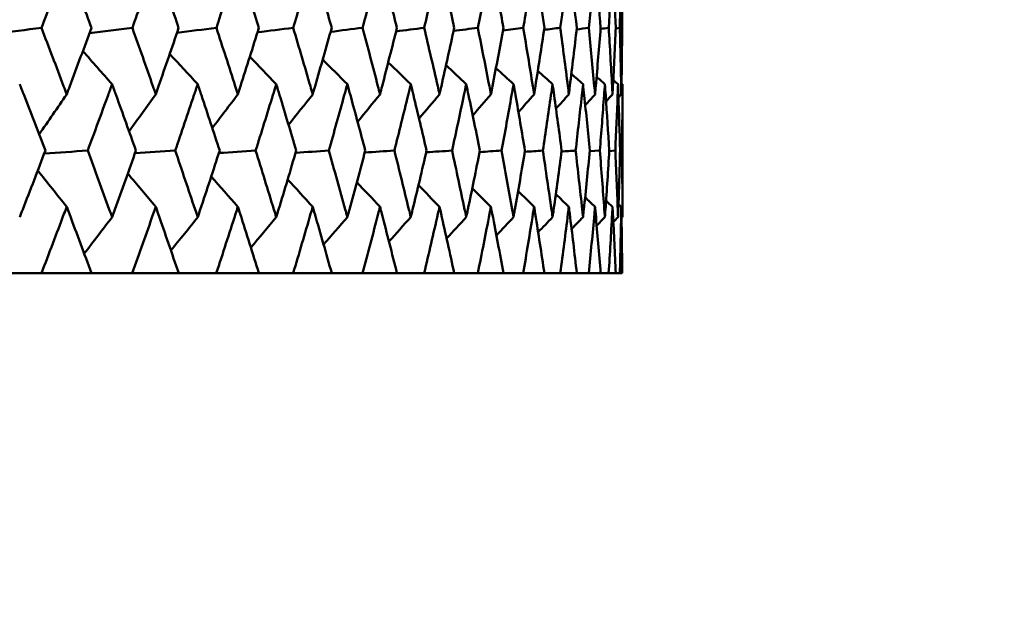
# Model space of a CAD drawing. Header units: millimetres. Extents: x 113 to 2969, y 62 to 2427.
# Tile 289 of 318: x 2063.47 to 2072.33, y 141.4 to 146.61. Entities that reach past the tile are written whole.
import ezdxf

# ---------------------------------------------------------------- set-up
doc = ezdxf.new("R2010")
doc.units = ezdxf.units.MM
doc.header["$LTSCALE"] = 12
doc.layers.add('Widoczne (ISO)', color=7, linetype='Continuous', lineweight=50)

msp = doc.modelspace()

# ---------------------------------------------------------------- linework, layer by layer
at = {"layer": 'Widoczne (ISO)'}
for p, q in [((2068.8344, 146.5323), (2068.8709, 146.5374)), ((2068.8943, 146.0305), (2068.8943, 144.8339)), ((2068.6004, 145.4261), (2068.691, 145.4323)), ((2068.7762, 145.4285), (2068.8306, 145.4323)), ((2068.8733, 145.431), (2068.8914, 145.4323)), ((2063.669, 144.3297), (2063.2754, 144.3297)), ((2063.669, 144.3297), (2064.1197, 144.3297)), ((2064.4862, 144.3297), (2064.1197, 144.3297)), ((2064.4862, 144.3297), (2064.904, 144.3297)), ((2065.242, 144.3297), (2064.904, 144.3297)), ((2065.242, 144.3297), (2065.6251, 144.3297)), ((2065.9332, 144.3297), (2065.6251, 144.3297)), ((2065.9332, 144.3297), (2066.2801, 144.3297)), ((2066.5571, 144.3297), (2066.2801, 144.3297)), ((2066.5571, 144.3297), (2066.8666, 144.3297)), ((2067.1114, 144.3297), (2066.8666, 144.3297)), ((2067.1114, 144.3297), (2067.3821, 144.3297)), ((2067.5937, 144.3297), (2067.3821, 144.3297)), ((2067.5937, 144.3297), (2067.8246, 144.3297)), ((2068.0023, 144.3297), (2067.8246, 144.3297)), ((2068.0023, 144.3297), (2068.1925, 144.3297)), ((2068.3355, 144.3297), (2068.1925, 144.3297)), ((2068.3355, 144.3297), (2068.4842, 144.3297)), ((2068.5919, 144.3297), (2068.4842, 144.3297)), ((2068.5919, 144.3297), (2068.6985, 144.3297)), ((2068.7706, 144.3297), (2068.6985, 144.3297)), ((2068.7706, 144.3297), (2068.8347, 144.3297)), ((2068.8708, 144.3297), (2068.8347, 144.3297)), ((2068.8708, 144.3297), (2068.8922, 144.3297))]:
    msp.add_line(p, q, dxfattribs=at)
msp.add_circle((2048.8943, 112.3297), 50, dxfattribs=at)
for points, knots in [([(2063.8965, 147.135), (2063.8796, 147.0899), (2063.8626, 147.0448), (2063.7873, 146.8456), (2063.7287, 146.6915), (2063.6696, 146.5374)], [0.04598621, 0.04598621, 0.04598621, 0.04598621, 0.06155279, 0.06155279, 0.11473062, 0.11473062, 0.11473062, 0.11473062]), ([(2064.1191, 146.5374), (2064.0623, 146.6915), (2064.005, 146.8456), (2063.9304, 147.0447), (2063.9135, 147.0899), (2063.8965, 147.135)], [0.00838421, 0.00838421, 0.00838421, 0.00838421, 0.06155515, 0.06155515, 0.07712864, 0.07712864, 0.07712864, 0.07712864]), ([(2064.6974, 147.135), (2064.6817, 147.0899), (2064.6659, 147.0448), (2064.5961, 146.8456), (2064.5417, 146.6915), (2064.4868, 146.5374)], [0.04598621, 0.04598621, 0.04598621, 0.04598621, 0.06155279, 0.06155279, 0.11473062, 0.11473062, 0.11473062, 0.11473062]), ([(2064.9034, 146.5374), (2064.8509, 146.6915), (2064.7979, 146.8456), (2064.7288, 147.0447), (2064.7131, 147.0899), (2064.6974, 147.135)], [0.00838421, 0.00838421, 0.00838421, 0.00838421, 0.06155515, 0.06155515, 0.07712864, 0.07712864, 0.07712864, 0.07712864]), ([(2065.4359, 147.135), (2065.4215, 147.0899), (2065.407, 147.0448), (2065.343, 146.8456), (2065.293, 146.6915), (2065.2425, 146.5374)], [0.04598621, 0.04598621, 0.04598621, 0.04598621, 0.06155279, 0.06155279, 0.11473062, 0.11473062, 0.11473062, 0.11473062]), ([(2065.6246, 146.5374), (2065.5765, 146.6915), (2065.528, 146.8456), (2065.4647, 147.0447), (2065.4503, 147.0899), (2065.4359, 147.135)], [0.00838421, 0.00838421, 0.00838421, 0.00838421, 0.06155515, 0.06155515, 0.07712864, 0.07712864, 0.07712864, 0.07712864]), ([(2066.1091, 147.135), (2066.0961, 147.0899), (2066.083, 147.0448), (2066.0249, 146.8456), (2065.9795, 146.6915), (2065.9337, 146.5374)], [0.04598621, 0.04598621, 0.04598621, 0.04598621, 0.06155279, 0.06155279, 0.11473062, 0.11473062, 0.11473062, 0.11473062]), ([(2066.2797, 146.5374), (2066.2363, 146.6915), (2066.1925, 146.8456), (2066.1352, 147.0447), (2066.1222, 147.0899), (2066.1091, 147.135)], [0.00838421, 0.00838421, 0.00838421, 0.00838421, 0.06155515, 0.06155515, 0.07712864, 0.07712864, 0.07712864, 0.07712864]), ([(2066.7144, 147.135), (2066.7028, 147.0899), (2066.6911, 147.0448), (2066.6393, 146.8456), (2066.5987, 146.6915), (2066.5576, 146.5374)], [0.04598621, 0.04598621, 0.04598621, 0.04598621, 0.06155279, 0.06155279, 0.11473062, 0.11473062, 0.11473062, 0.11473062]), ([(2066.8662, 146.5374), (2066.8277, 146.6915), (2066.7887, 146.8456), (2066.7377, 147.0447), (2066.7261, 147.0899), (2066.7144, 147.135)], [0.00838421, 0.00838421, 0.00838421, 0.00838421, 0.06155515, 0.06155515, 0.07712864, 0.07712864, 0.07712864, 0.07712864]), ([(2067.2494, 147.135), (2067.2392, 147.0899), (2067.229, 147.0448), (2067.1836, 146.8456), (2067.1479, 146.6915), (2067.1118, 146.5374)], [0.04598621, 0.04598621, 0.04598621, 0.04598621, 0.06155279, 0.06155279, 0.11473062, 0.11473062, 0.11473062, 0.11473062]), ([(2067.3817, 146.5374), (2067.3483, 146.6915), (2067.3143, 146.8456), (2067.2697, 147.0447), (2067.2596, 147.0899), (2067.2494, 147.135)], [0.00838421, 0.00838421, 0.00838421, 0.00838421, 0.06155515, 0.06155515, 0.07712864, 0.07712864, 0.07712864, 0.07712864]), ([(2067.7119, 147.135), (2067.7032, 147.0899), (2067.6945, 147.0448), (2067.6557, 146.8456), (2067.6252, 146.6915), (2067.5941, 146.5374)], [0.04598621, 0.04598621, 0.04598621, 0.04598621, 0.06155279, 0.06155279, 0.11473062, 0.11473062, 0.11473062, 0.11473062]), ([(2067.8243, 146.5374), (2067.7961, 146.6915), (2067.7672, 146.8456), (2067.7293, 147.0447), (2067.7206, 147.0899), (2067.7119, 147.135)], [0.00838421, 0.00838421, 0.00838421, 0.00838421, 0.06155515, 0.06155515, 0.07712864, 0.07712864, 0.07712864, 0.07712864]), ([(2068.1002, 147.135), (2068.093, 147.0899), (2068.0858, 147.0448), (2068.0538, 146.8456), (2068.0285, 146.6915), (2068.0026, 146.5374)], [0.04598621, 0.04598621, 0.04598621, 0.04598621, 0.06155279, 0.06155279, 0.11473062, 0.11473062, 0.11473062, 0.11473062]), ([(2068.1922, 146.5374), (2068.1692, 146.6915), (2068.1456, 146.8456), (2068.1145, 147.0447), (2068.1073, 147.0899), (2068.1002, 147.135)], [0.00838421, 0.00838421, 0.00838421, 0.00838421, 0.06155515, 0.06155515, 0.07712864, 0.07712864, 0.07712864, 0.07712864]), ([(2068.4126, 147.135), (2068.407, 147.0899), (2068.4014, 147.0448), (2068.3763, 146.8456), (2068.3563, 146.6915), (2068.3357, 146.5374)], [0.04598621, 0.04598621, 0.04598621, 0.04598621, 0.06155279, 0.06155279, 0.11473062, 0.11473062, 0.11473062, 0.11473062]), ([(2068.484, 146.5374), (2068.4663, 146.6915), (2068.4481, 146.8456), (2068.4238, 147.0447), (2068.4182, 147.0899), (2068.4126, 147.135)], [0.00838421, 0.00838421, 0.00838421, 0.00838421, 0.06155515, 0.06155515, 0.07712864, 0.07712864, 0.07712864, 0.07712864]), ([(2068.6481, 147.135), (2068.6441, 147.0899), (2068.64, 147.0448), (2068.6218, 146.8456), (2068.6072, 146.6915), (2068.5921, 146.5374)], [0.04598621, 0.04598621, 0.04598621, 0.04598621, 0.06155279, 0.06155279, 0.11473062, 0.11473062, 0.11473062, 0.11473062]), ([(2068.6984, 146.5374), (2068.6862, 146.6915), (2068.6733, 146.8456), (2068.6561, 147.0447), (2068.6521, 147.0899), (2068.6481, 147.135)], [0.00838421, 0.00838421, 0.00838421, 0.00838421, 0.06155515, 0.06155515, 0.07712864, 0.07712864, 0.07712864, 0.07712864]), ([(2068.8055, 147.135), (2068.8031, 147.0899), (2068.8007, 147.0448), (2068.7896, 146.8456), (2068.7804, 146.6915), (2068.7707, 146.5374)], [0.04598621, 0.04598621, 0.04598621, 0.04598621, 0.06155279, 0.06155279, 0.11473062, 0.11473062, 0.11473062, 0.11473062]), ([(2068.8347, 146.5374), (2068.8279, 146.6915), (2068.8206, 146.8456), (2068.8103, 147.0447), (2068.808, 147.0899), (2068.8055, 147.135)], [0.00838421, 0.00838421, 0.00838421, 0.00838421, 0.06155515, 0.06155515, 0.07712864, 0.07712864, 0.07712864, 0.07712864]), ([(2068.8844, 147.135), (2068.8836, 147.0899), (2068.8828, 147.0448), (2068.8788, 146.8456), (2068.8751, 146.6915), (2068.8709, 146.5374)], [0.04598621, 0.04598621, 0.04598621, 0.04598621, 0.06155279, 0.06155279, 0.11473062, 0.11473062, 0.11473062, 0.11473062]), ([(2068.8922, 146.5374), (2068.891, 146.6915), (2068.8891, 146.8456), (2068.886, 147.0447), (2068.8852, 147.0899), (2068.8844, 147.135)], [0.00838421, 0.00838421, 0.00838421, 0.00838421, 0.06155515, 0.06155515, 0.07712864, 0.07712864, 0.07712864, 0.07712864]), ([(2063.6696, 146.5374), (2063.7366, 146.3623), (2063.803, 146.1872), (2063.8781, 145.9876), (2063.8873, 145.9631), (2063.8965, 145.9386)], [0.01044349, 0.01044349, 0.01044349, 0.01044349, 0.07085106, 0.07085106, 0.07930241, 0.07930241, 0.07930241, 0.07930241]), ([(2063.8965, 145.9386), (2063.9057, 145.963), (2063.9149, 145.9875), (2063.9897, 146.1871), (2064.0547, 146.3623), (2064.1191, 146.5374)], [0.06241522, 0.06241522, 0.06241522, 0.06241522, 0.0708546, 0.0708546, 0.13127416, 0.13127416, 0.13127416, 0.13127416]), ([(2064.4868, 146.5374), (2064.549, 146.3623), (2064.6107, 146.1872), (2064.6803, 145.9876), (2064.6889, 145.9631), (2064.6974, 145.9386)], [0.01044349, 0.01044349, 0.01044349, 0.01044349, 0.07085106, 0.07085106, 0.07930241, 0.07930241, 0.07930241, 0.07930241]), ([(2064.6974, 145.9386), (2064.7059, 145.963), (2064.7144, 145.9875), (2064.7837, 146.1871), (2064.8439, 146.3623), (2064.9034, 146.5374)], [0.06241522, 0.06241522, 0.06241522, 0.06241522, 0.0708546, 0.0708546, 0.13127416, 0.13127416, 0.13127416, 0.13127416]), ([(2065.2425, 146.5374), (2065.2997, 146.3623), (2065.3564, 146.1872), (2065.4203, 145.9876), (2065.4281, 145.9631), (2065.4359, 145.9386)], [0.01044349, 0.01044349, 0.01044349, 0.01044349, 0.07085106, 0.07085106, 0.07930241, 0.07930241, 0.07930241, 0.07930241]), ([(2065.4359, 145.9386), (2065.4437, 145.963), (2065.4515, 145.9875), (2065.515, 146.1871), (2065.5701, 146.3623), (2065.6246, 146.5374)], [0.06241522, 0.06241522, 0.06241522, 0.06241522, 0.0708546, 0.0708546, 0.13127416, 0.13127416, 0.13127416, 0.13127416]), ([(2065.9337, 146.5374), (2065.9857, 146.3623), (2066.0371, 146.1872), (2066.095, 145.9876), (2066.1021, 145.9631), (2066.1091, 145.9386)], [0.01044349, 0.01044349, 0.01044349, 0.01044349, 0.07085106, 0.07085106, 0.07930241, 0.07930241, 0.07930241, 0.07930241]), ([(2066.1091, 145.9386), (2066.1162, 145.963), (2066.1233, 145.9875), (2066.1808, 146.1871), (2066.2306, 146.3623), (2066.2797, 146.5374)], [0.06241522, 0.06241522, 0.06241522, 0.06241522, 0.0708546, 0.0708546, 0.13127416, 0.13127416, 0.13127416, 0.13127416]), ([(2066.5576, 146.5374), (2066.6042, 146.3623), (2066.6501, 146.1872), (2066.7018, 145.9876), (2066.7081, 145.9631), (2066.7144, 145.9386)], [0.01044349, 0.01044349, 0.01044349, 0.01044349, 0.07085106, 0.07085106, 0.07930241, 0.07930241, 0.07930241, 0.07930241]), ([(2066.7144, 145.9386), (2066.7207, 145.963), (2066.727, 145.9875), (2066.7783, 146.1871), (2066.8226, 146.3623), (2066.8662, 146.5374)], [0.06241522, 0.06241522, 0.06241522, 0.06241522, 0.0708546, 0.0708546, 0.13127416, 0.13127416, 0.13127416, 0.13127416]), ([(2067.1118, 146.5374), (2067.1528, 146.3623), (2067.1931, 146.1872), (2067.2383, 145.9876), (2067.2439, 145.9631), (2067.2494, 145.9386)], [0.01044349, 0.01044349, 0.01044349, 0.01044349, 0.07085106, 0.07085106, 0.07930241, 0.07930241, 0.07930241, 0.07930241]), ([(2067.2494, 145.9386), (2067.2549, 145.963), (2067.2604, 145.9875), (2067.3052, 146.1871), (2067.3438, 146.3623), (2067.3817, 146.5374)], [0.06241522, 0.06241522, 0.06241522, 0.06241522, 0.0708546, 0.0708546, 0.13127416, 0.13127416, 0.13127416, 0.13127416]), ([(2067.5941, 146.5374), (2067.6293, 146.3623), (2067.6639, 146.1872), (2067.7025, 145.9876), (2067.7072, 145.9631), (2067.7119, 145.9386)], [0.01044349, 0.01044349, 0.01044349, 0.01044349, 0.07085106, 0.07085106, 0.07930241, 0.07930241, 0.07930241, 0.07930241]), ([(2067.7119, 145.9386), (2067.7166, 145.963), (2067.7213, 145.9875), (2067.7595, 146.1871), (2067.7923, 146.3623), (2067.8243, 146.5374)], [0.06241522, 0.06241522, 0.06241522, 0.06241522, 0.0708546, 0.0708546, 0.13127416, 0.13127416, 0.13127416, 0.13127416]), ([(2068.0026, 146.5374), (2068.0319, 146.3623), (2068.0606, 146.1872), (2068.0924, 145.9876), (2068.0963, 145.9631), (2068.1002, 145.9386)], [0.01044349, 0.01044349, 0.01044349, 0.01044349, 0.07085106, 0.07085106, 0.07930241, 0.07930241, 0.07930241, 0.07930241]), ([(2068.1002, 145.9386), (2068.1041, 145.963), (2068.1079, 145.9875), (2068.1393, 146.1871), (2068.1661, 146.3623), (2068.1922, 146.5374)], [0.06241522, 0.06241522, 0.06241522, 0.06241522, 0.0708546, 0.0708546, 0.13127416, 0.13127416, 0.13127416, 0.13127416]), ([(2068.3357, 146.5374), (2068.359, 146.3623), (2068.3816, 146.1872), (2068.4066, 145.9876), (2068.4096, 145.9631), (2068.4126, 145.9386)], [0.01044349, 0.01044349, 0.01044349, 0.01044349, 0.07085106, 0.07085106, 0.07930241, 0.07930241, 0.07930241, 0.07930241]), ([(2068.4126, 145.9386), (2068.4157, 145.963), (2068.4187, 145.9875), (2068.4432, 146.1871), (2068.4639, 146.3623), (2068.484, 146.5374)], [0.06241522, 0.06241522, 0.06241522, 0.06241522, 0.0708546, 0.0708546, 0.13127416, 0.13127416, 0.13127416, 0.13127416]), ([(2068.5921, 146.5374), (2068.6093, 146.3623), (2068.6257, 146.1872), (2068.6437, 145.9876), (2068.6459, 145.9631), (2068.6481, 145.9386)], [0.01044349, 0.01044349, 0.01044349, 0.01044349, 0.07085106, 0.07085106, 0.07930241, 0.07930241, 0.07930241, 0.07930241]), ([(2068.6481, 145.9386), (2068.6502, 145.963), (2068.6524, 145.9875), (2068.6699, 146.1871), (2068.6845, 146.3623), (2068.6984, 146.5374)], [0.06241522, 0.06241522, 0.06241522, 0.06241522, 0.0708546, 0.0708546, 0.13127416, 0.13127416, 0.13127416, 0.13127416]), ([(2068.7707, 146.5374), (2068.7817, 146.3623), (2068.792, 146.1872), (2068.8029, 145.9876), (2068.8042, 145.9631), (2068.8055, 145.9386)], [0.01044349, 0.01044349, 0.01044349, 0.01044349, 0.07085106, 0.07085106, 0.07930241, 0.07930241, 0.07930241, 0.07930241]), ([(2068.8055, 145.9386), (2068.8069, 145.963), (2068.8081, 145.9875), (2068.8186, 146.1871), (2068.827, 146.3623), (2068.8347, 146.5374)], [0.06241522, 0.06241522, 0.06241522, 0.06241522, 0.0708546, 0.0708546, 0.13127416, 0.13127416, 0.13127416, 0.13127416]), ([(2068.8709, 146.5374), (2068.8757, 146.3623), (2068.8798, 146.1872), (2068.8836, 145.9876), (2068.884, 145.9631), (2068.8844, 145.9386)], [0.01044349, 0.01044349, 0.01044349, 0.01044349, 0.07085106, 0.07085106, 0.07930241, 0.07930241, 0.07930241, 0.07930241]), ([(2068.8844, 145.9386), (2068.8849, 145.963), (2068.8853, 145.9875), (2068.8886, 146.1871), (2068.8908, 146.3623), (2068.8922, 146.5374)], [0.06241522, 0.06241522, 0.06241522, 0.06241522, 0.0708546, 0.0708546, 0.13127416, 0.13127416, 0.13127416, 0.13127416]), ([(2063.7047, 145.4323), (2063.6412, 145.5982), (2063.5772, 145.7642), (2063.4997, 145.9636), (2063.4867, 145.9971), (2063.4737, 146.0305)], [0.00418374, 0.00418374, 0.00418374, 0.00418374, 0.06147247, 0.06147247, 0.07302352, 0.07302352, 0.07302352, 0.07302352]), ([(2064.3046, 146.0305), (2064.2924, 145.9971), (2064.2803, 145.9636), (2064.2077, 145.7642), (2064.1467, 145.5982), (2064.0852, 145.4323)], [0.04993807, 0.04993807, 0.04993807, 0.04993807, 0.0614821, 0.0614821, 0.11877783, 0.11877783, 0.11877783, 0.11877783]), ([(2064.5194, 145.4323), (2064.4604, 145.5982), (2064.4009, 145.7642), (2064.3288, 145.9636), (2064.3167, 145.9971), (2064.3046, 146.0305)], [0.00418374, 0.00418374, 0.00418374, 0.00418374, 0.06147247, 0.06147247, 0.07302352, 0.07302352, 0.07302352, 0.07302352]), ([(2065.0746, 146.0305), (2065.0635, 145.9971), (2065.0523, 145.9636), (2064.9853, 145.7642), (2064.929, 145.5982), (2064.8721, 145.4323)], [0.04993807, 0.04993807, 0.04993807, 0.04993807, 0.0614821, 0.0614821, 0.11877783, 0.11877783, 0.11877783, 0.11877783]), ([(2065.2725, 145.4323), (2065.2182, 145.5982), (2065.1635, 145.7642), (2065.097, 145.9636), (2065.0858, 145.9971), (2065.0746, 146.0305)], [0.00418374, 0.00418374, 0.00418374, 0.00418374, 0.06147247, 0.06147247, 0.07302352, 0.07302352, 0.07302352, 0.07302352]), ([(2065.7809, 146.0305), (2065.7707, 145.9971), (2065.7604, 145.9636), (2065.6994, 145.7642), (2065.6479, 145.5982), (2065.5959, 145.4323)], [0.04993807, 0.04993807, 0.04993807, 0.04993807, 0.0614821, 0.0614821, 0.11877783, 0.11877783, 0.11877783, 0.11877783]), ([(2065.9609, 145.4323), (2065.9116, 145.5982), (2065.8618, 145.7642), (2065.8013, 145.9636), (2065.7911, 145.9971), (2065.7809, 146.0305)], [0.00418374, 0.00418374, 0.00418374, 0.00418374, 0.06147247, 0.06147247, 0.07302352, 0.07302352, 0.07302352, 0.07302352]), ([(2066.4204, 146.0305), (2066.4113, 145.9971), (2066.4021, 145.9636), (2066.3471, 145.7642), (2066.3008, 145.5982), (2066.2538, 145.4323)], [0.04993807, 0.04993807, 0.04993807, 0.04993807, 0.0614821, 0.0614821, 0.11877783, 0.11877783, 0.11877783, 0.11877783]), ([(2066.582, 145.4323), (2066.5379, 145.5982), (2066.4932, 145.7642), (2066.4388, 145.9636), (2066.4296, 145.9971), (2066.4204, 146.0305)], [0.00418374, 0.00418374, 0.00418374, 0.00418374, 0.06147247, 0.06147247, 0.07302352, 0.07302352, 0.07302352, 0.07302352]), ([(2066.9909, 146.0305), (2066.9827, 145.9971), (2066.9746, 145.9636), (2066.926, 145.7642), (2066.8849, 145.5982), (2066.8432, 145.4323)], [0.04993807, 0.04993807, 0.04993807, 0.04993807, 0.0614821, 0.0614821, 0.11877783, 0.11877783, 0.11877783, 0.11877783]), ([(2067.1332, 145.4323), (2067.0945, 145.5982), (2067.0551, 145.7642), (2067.007, 145.9636), (2066.999, 145.9971), (2066.9909, 146.0305)], [0.00418374, 0.00418374, 0.00418374, 0.00418374, 0.06147247, 0.06147247, 0.07302352, 0.07302352, 0.07302352, 0.07302352]), ([(2067.4898, 146.0305), (2067.4828, 145.9971), (2067.4758, 145.9636), (2067.4337, 145.7642), (2067.3981, 145.5982), (2067.3618, 145.4323)], [0.04993807, 0.04993807, 0.04993807, 0.04993807, 0.0614821, 0.0614821, 0.11877783, 0.11877783, 0.11877783, 0.11877783]), ([(2067.6125, 145.4323), (2067.5792, 145.5982), (2067.5453, 145.7642), (2067.5038, 145.9636), (2067.4968, 145.9971), (2067.4898, 146.0305)], [0.00418374, 0.00418374, 0.00418374, 0.00418374, 0.06147247, 0.06147247, 0.07302352, 0.07302352, 0.07302352, 0.07302352]), ([(2067.9154, 146.0305), (2067.9096, 145.9971), (2067.9037, 145.9636), (2067.8683, 145.7642), (2067.8382, 145.5982), (2067.8074, 145.4323)], [0.04993807, 0.04993807, 0.04993807, 0.04993807, 0.0614821, 0.0614821, 0.11877783, 0.11877783, 0.11877783, 0.11877783]), ([(2068.0179, 145.4323), (2067.9903, 145.5982), (2067.962, 145.7642), (2067.9272, 145.9636), (2067.9213, 145.9971), (2067.9154, 146.0305)], [0.00418374, 0.00418374, 0.00418374, 0.00418374, 0.06147247, 0.06147247, 0.07302352, 0.07302352, 0.07302352, 0.07302352]), ([(2068.266, 146.0305), (2068.2612, 145.9971), (2068.2565, 145.9636), (2068.2279, 145.7642), (2068.2035, 145.5982), (2068.1785, 145.4323)], [0.04993807, 0.04993807, 0.04993807, 0.04993807, 0.0614821, 0.0614821, 0.11877783, 0.11877783, 0.11877783, 0.11877783]), ([(2068.3479, 145.4323), (2068.3259, 145.5982), (2068.3033, 145.7642), (2068.2754, 145.9636), (2068.2707, 145.9971), (2068.266, 146.0305)], [0.00418374, 0.00418374, 0.00418374, 0.00418374, 0.06147247, 0.06147247, 0.07302352, 0.07302352, 0.07302352, 0.07302352]), ([(2068.5401, 146.0305), (2068.5365, 145.9971), (2068.5329, 145.9636), (2068.5113, 145.7642), (2068.4927, 145.5982), (2068.4734, 145.4323)], [0.04993807, 0.04993807, 0.04993807, 0.04993807, 0.0614821, 0.0614821, 0.11877783, 0.11877783, 0.11877783, 0.11877783]), ([(2068.601, 145.4323), (2068.5849, 145.5982), (2068.5681, 145.7642), (2068.5472, 145.9636), (2068.5436, 145.9971), (2068.5401, 146.0305)], [0.00418374, 0.00418374, 0.00418374, 0.00418374, 0.06147247, 0.06147247, 0.07302352, 0.07302352, 0.07302352, 0.07302352]), ([(2068.7366, 146.0305), (2068.7342, 145.9971), (2068.7318, 145.9636), (2068.7173, 145.7642), (2068.7045, 145.5982), (2068.691, 145.4323)], [0.04993807, 0.04993807, 0.04993807, 0.04993807, 0.0614821, 0.0614821, 0.11877783, 0.11877783, 0.11877783, 0.11877783]), ([(2068.7764, 145.4323), (2068.7662, 145.5982), (2068.7553, 145.7642), (2068.7414, 145.9636), (2068.739, 145.9971), (2068.7366, 146.0305)], [0.00418374, 0.00418374, 0.00418374, 0.00418374, 0.06147247, 0.06147247, 0.07302352, 0.07302352, 0.07302352, 0.07302352]), ([(2068.8548, 146.0305), (2068.8536, 145.9971), (2068.8524, 145.9636), (2068.845, 145.7642), (2068.8381, 145.5982), (2068.8306, 145.4323)], [0.04993807, 0.04993807, 0.04993807, 0.04993807, 0.0614821, 0.0614821, 0.11877783, 0.11877783, 0.11877783, 0.11877783]), ([(2068.8733, 145.4323), (2068.869, 145.5982), (2068.864, 145.7642), (2068.8572, 145.9636), (2068.856, 145.9971), (2068.8548, 146.0305)], [0.00418374, 0.00418374, 0.00418374, 0.00418374, 0.06147247, 0.06147247, 0.07302352, 0.07302352, 0.07302352, 0.07302352]), ([(2068.8943, 146.0305), (2068.8943, 145.9971), (2068.8943, 145.9636), (2068.894, 145.7642), (2068.893, 145.5982), (2068.8914, 145.4323)], [0.04993807, 0.04993807, 0.04993807, 0.04993807, 0.0614821, 0.0614821, 0.11877783, 0.11877783, 0.11877783, 0.11877783]), ([(2063.4737, 144.8339), (2063.4827, 144.8571), (2063.4918, 144.8803), (2063.5694, 145.0797), (2063.6373, 145.256), (2063.7047, 145.4323)], [0.05804162, 0.05804162, 0.05804162, 0.05804162, 0.06605559, 0.06605559, 0.12689392, 0.12689392, 0.12689392, 0.12689392]), ([(2064.0852, 145.4323), (2064.1504, 145.256), (2064.2151, 145.0798), (2064.2877, 144.8804), (2064.2961, 144.8571), (2064.3046, 144.8339)], [0.00523804, 0.00523804, 0.00523804, 0.00523804, 0.06606705, 0.06606705, 0.07409033, 0.07409033, 0.07409033, 0.07409033]), ([(2064.3046, 144.8339), (2064.313, 144.8571), (2064.3214, 144.8803), (2064.3937, 145.0797), (2064.4569, 145.256), (2064.5194, 145.4323)], [0.05804162, 0.05804162, 0.05804162, 0.05804162, 0.06605559, 0.06605559, 0.12689392, 0.12689392, 0.12689392, 0.12689392]), ([(2064.8721, 145.4323), (2064.9324, 145.256), (2064.9921, 145.0798), (2065.0591, 144.8804), (2065.0669, 144.8571), (2065.0746, 144.8339)], [0.00523804, 0.00523804, 0.00523804, 0.00523804, 0.06606705, 0.06606705, 0.07409033, 0.07409033, 0.07409033, 0.07409033]), ([(2065.0746, 144.8339), (2065.0824, 144.8571), (2065.0902, 144.8803), (2065.1568, 145.0797), (2065.215, 145.256), (2065.2725, 145.4323)], [0.05804162, 0.05804162, 0.05804162, 0.05804162, 0.06605559, 0.06605559, 0.12689392, 0.12689392, 0.12689392, 0.12689392]), ([(2065.5959, 145.4323), (2065.6511, 145.256), (2065.7056, 145.0798), (2065.7667, 144.8804), (2065.7738, 144.8571), (2065.7809, 144.8339)], [0.00523804, 0.00523804, 0.00523804, 0.00523804, 0.06606705, 0.06606705, 0.07409033, 0.07409033, 0.07409033, 0.07409033]), ([(2065.7809, 144.8339), (2065.788, 144.8571), (2065.795, 144.8803), (2065.8557, 145.0797), (2065.9086, 145.256), (2065.9609, 145.4323)], [0.05804162, 0.05804162, 0.05804162, 0.05804162, 0.06605559, 0.06605559, 0.12689392, 0.12689392, 0.12689392, 0.12689392]), ([(2066.2538, 145.4323), (2066.3036, 145.256), (2066.3528, 145.0798), (2066.4077, 144.8804), (2066.4141, 144.8571), (2066.4204, 144.8339)], [0.00523804, 0.00523804, 0.00523804, 0.00523804, 0.06606705, 0.06606705, 0.07409033, 0.07409033, 0.07409033, 0.07409033]), ([(2066.4204, 144.8339), (2066.4268, 144.8571), (2066.4332, 144.8803), (2066.4877, 145.0797), (2066.5352, 145.256), (2066.582, 145.4323)], [0.05804162, 0.05804162, 0.05804162, 0.05804162, 0.06605559, 0.06605559, 0.12689392, 0.12689392, 0.12689392, 0.12689392]), ([(2066.8432, 145.4323), (2066.8874, 145.256), (2066.931, 145.0798), (2066.9796, 144.8804), (2066.9852, 144.8571), (2066.9909, 144.8339)], [0.00523804, 0.00523804, 0.00523804, 0.00523804, 0.06606705, 0.06606705, 0.07409033, 0.07409033, 0.07409033, 0.07409033]), ([(2066.9909, 144.8339), (2066.9965, 144.8571), (2067.0021, 144.8803), (2067.0503, 145.0797), (2067.0921, 145.256), (2067.1332, 145.4323)], [0.05804162, 0.05804162, 0.05804162, 0.05804162, 0.06605559, 0.06605559, 0.12689392, 0.12689392, 0.12689392, 0.12689392]), ([(2067.3618, 145.4323), (2067.4002, 145.256), (2067.4381, 145.0798), (2067.4801, 144.8804), (2067.485, 144.8571), (2067.4898, 144.8339)], [0.00523804, 0.00523804, 0.00523804, 0.00523804, 0.06606705, 0.06606705, 0.07409033, 0.07409033, 0.07409033, 0.07409033]), ([(2067.4898, 144.8339), (2067.4947, 144.8571), (2067.4996, 144.8803), (2067.5412, 145.0797), (2067.5772, 145.256), (2067.6125, 145.4323)], [0.05804162, 0.05804162, 0.05804162, 0.05804162, 0.06605559, 0.06605559, 0.12689392, 0.12689392, 0.12689392, 0.12689392]), ([(2067.8074, 145.4323), (2067.84, 145.256), (2067.8719, 145.0798), (2067.9072, 144.8804), (2067.9113, 144.8571), (2067.9154, 144.8339)], [0.00523804, 0.00523804, 0.00523804, 0.00523804, 0.06606705, 0.06606705, 0.07409033, 0.07409033, 0.07409033, 0.07409033]), ([(2067.9154, 144.8339), (2067.9195, 144.8571), (2067.9236, 144.8803), (2067.9585, 145.0797), (2067.9886, 145.256), (2068.0179, 145.4323)], [0.05804162, 0.05804162, 0.05804162, 0.05804162, 0.06605559, 0.06605559, 0.12689392, 0.12689392, 0.12689392, 0.12689392]), ([(2068.1785, 145.4323), (2068.205, 145.256), (2068.2309, 145.0798), (2068.2594, 144.8804), (2068.2627, 144.8571), (2068.266, 144.8339)], [0.00523804, 0.00523804, 0.00523804, 0.00523804, 0.06606705, 0.06606705, 0.07409033, 0.07409033, 0.07409033, 0.07409033]), ([(2068.266, 144.8339), (2068.2693, 144.8571), (2068.2725, 144.8803), (2068.3006, 145.0797), (2068.3246, 145.256), (2068.3479, 145.4323)], [0.05804162, 0.05804162, 0.05804162, 0.05804162, 0.06605559, 0.06605559, 0.12689392, 0.12689392, 0.12689392, 0.12689392]), ([(2068.4734, 145.4323), (2068.4938, 145.256), (2068.5136, 145.0798), (2068.5351, 144.8804), (2068.5376, 144.8571), (2068.5401, 144.8339)], [0.00523804, 0.00523804, 0.00523804, 0.00523804, 0.06606705, 0.06606705, 0.07409033, 0.07409033, 0.07409033, 0.07409033]), ([(2068.5401, 144.8339), (2068.5425, 144.8571), (2068.545, 144.8803), (2068.5661, 145.0797), (2068.5839, 145.256), (2068.601, 145.4323)], [0.05804162, 0.05804162, 0.05804162, 0.05804162, 0.06605559, 0.06605559, 0.12689392, 0.12689392, 0.12689392, 0.12689392]), ([(2068.691, 145.4323), (2068.7053, 145.256), (2068.7188, 145.0798), (2068.7333, 144.8804), (2068.7349, 144.8571), (2068.7366, 144.8339)], [0.00523804, 0.00523804, 0.00523804, 0.00523804, 0.06606705, 0.06606705, 0.07409033, 0.07409033, 0.07409033, 0.07409033]), ([(2068.7366, 144.8339), (2068.7383, 144.8571), (2068.7399, 144.8803), (2068.7539, 145.0797), (2068.7655, 145.256), (2068.7764, 145.4323)], [0.05804162, 0.05804162, 0.05804162, 0.05804162, 0.06605559, 0.06605559, 0.12689392, 0.12689392, 0.12689392, 0.12689392]), ([(2068.8306, 145.4323), (2068.8386, 145.256), (2068.8458, 145.0798), (2068.8532, 144.8804), (2068.854, 144.8571), (2068.8548, 144.8339)], [0.00523804, 0.00523804, 0.00523804, 0.00523804, 0.06606705, 0.06606705, 0.07409033, 0.07409033, 0.07409033, 0.07409033]), ([(2068.8548, 144.8339), (2068.8557, 144.8571), (2068.8565, 144.8803), (2068.8634, 145.0797), (2068.8687, 145.256), (2068.8733, 145.4323)], [0.05804162, 0.05804162, 0.05804162, 0.05804162, 0.06605559, 0.06605559, 0.12689392, 0.12689392, 0.12689392, 0.12689392]), ([(2068.8914, 145.4323), (2068.8931, 145.256), (2068.8941, 145.0798), (2068.8943, 144.8804), (2068.8943, 144.8571), (2068.8943, 144.8339)], [0.00523804, 0.00523804, 0.00523804, 0.00523804, 0.06606705, 0.06606705, 0.07409033, 0.07409033, 0.07409033, 0.07409033]), ([(2063.8965, 144.9273), (2063.8884, 144.9057), (2063.8803, 144.8842), (2063.805, 144.685), (2063.7373, 144.5073), (2063.669, 144.3297)], [0.05393723, 0.05393723, 0.05393723, 0.05393723, 0.06137399, 0.06137399, 0.12273355, 0.12273355, 0.12273355, 0.12273355]), ([(2064.1197, 144.3297), (2064.054, 144.5073), (2063.9877, 144.6849), (2063.9128, 144.8842), (2063.9047, 144.9057), (2063.8965, 144.9273)], [0, 0, 0, 0, 0.06135239, 0.06135239, 0.06879633, 0.06879633, 0.06879633, 0.06879633]), ([(2064.6974, 144.9273), (2064.6899, 144.9057), (2064.6824, 144.8842), (2064.6126, 144.685), (2064.5497, 144.5073), (2064.4862, 144.3297)], [0.05393723, 0.05393723, 0.05393723, 0.05393723, 0.06137399, 0.06137399, 0.12273355, 0.12273355, 0.12273355, 0.12273355]), ([(2064.904, 144.3297), (2064.8432, 144.5073), (2064.7819, 144.6849), (2064.7125, 144.8842), (2064.7049, 144.9057), (2064.6974, 144.9273)], [0, 0, 0, 0, 0.06135239, 0.06135239, 0.06879633, 0.06879633, 0.06879633, 0.06879633]), ([(2065.4359, 144.9273), (2065.429, 144.9057), (2065.4221, 144.8842), (2065.3581, 144.685), (2065.3004, 144.5073), (2065.242, 144.3297)], [0.05393723, 0.05393723, 0.05393723, 0.05393723, 0.06137399, 0.06137399, 0.12273355, 0.12273355, 0.12273355, 0.12273355]), ([(2065.6251, 144.3297), (2065.5695, 144.5073), (2065.5134, 144.6849), (2065.4497, 144.8842), (2065.4428, 144.9057), (2065.4359, 144.9273)], [0, 0, 0, 0, 0.06135239, 0.06135239, 0.06879633, 0.06879633, 0.06879633, 0.06879633]), ([(2066.1091, 144.9273), (2066.1029, 144.9057), (2066.0966, 144.8842), (2066.0387, 144.685), (2065.9862, 144.5073), (2065.9332, 144.3297)], [0.05393723, 0.05393723, 0.05393723, 0.05393723, 0.06137399, 0.06137399, 0.12273355, 0.12273355, 0.12273355, 0.12273355]), ([(2066.2801, 144.3297), (2066.23, 144.5073), (2066.1793, 144.6849), (2066.1216, 144.8842), (2066.1154, 144.9057), (2066.1091, 144.9273)], [0, 0, 0, 0, 0.06135239, 0.06135239, 0.06879633, 0.06879633, 0.06879633, 0.06879633]), ([(2066.7144, 144.9273), (2066.7089, 144.9057), (2066.7033, 144.8842), (2066.6515, 144.685), (2066.6047, 144.5073), (2066.5571, 144.3297)], [0.05393723, 0.05393723, 0.05393723, 0.05393723, 0.06137399, 0.06137399, 0.12273355, 0.12273355, 0.12273355, 0.12273355]), ([(2066.8666, 144.3297), (2066.8221, 144.5073), (2066.777, 144.6849), (2066.7256, 144.8842), (2066.72, 144.9057), (2066.7144, 144.9273)], [0, 0, 0, 0, 0.06135239, 0.06135239, 0.06879633, 0.06879633, 0.06879633, 0.06879633]), ([(2067.2494, 144.9273), (2067.2445, 144.9057), (2067.2396, 144.8842), (2067.1943, 144.685), (2067.1532, 144.5073), (2067.1114, 144.3297)], [0.05393723, 0.05393723, 0.05393723, 0.05393723, 0.06137399, 0.06137399, 0.12273355, 0.12273355, 0.12273355, 0.12273355]), ([(2067.3821, 144.3297), (2067.3434, 144.5073), (2067.3041, 144.6849), (2067.2592, 144.8842), (2067.2543, 144.9057), (2067.2494, 144.9273)], [0, 0, 0, 0, 0.06135239, 0.06135239, 0.06879633, 0.06879633, 0.06879633, 0.06879633]), ([(2067.7119, 144.9273), (2067.7078, 144.9057), (2067.7036, 144.8842), (2067.6649, 144.685), (2067.6297, 144.5073), (2067.5937, 144.3297)], [0.05393723, 0.05393723, 0.05393723, 0.05393723, 0.06137399, 0.06137399, 0.12273355, 0.12273355, 0.12273355, 0.12273355]), ([(2067.8246, 144.3297), (2067.7919, 144.5073), (2067.7585, 144.6849), (2067.7202, 144.8842), (2067.7161, 144.9057), (2067.7119, 144.9273)], [0, 0, 0, 0, 0.06135239, 0.06135239, 0.06879633, 0.06879633, 0.06879633, 0.06879633]), ([(2068.1002, 144.9273), (2068.0968, 144.9057), (2068.0933, 144.8842), (2068.0614, 144.685), (2068.0322, 144.5073), (2068.0023, 144.3297)], [0.05393723, 0.05393723, 0.05393723, 0.05393723, 0.06137399, 0.06137399, 0.12273355, 0.12273355, 0.12273355, 0.12273355]), ([(2068.1925, 144.3297), (2068.1659, 144.5073), (2068.1385, 144.6849), (2068.107, 144.8842), (2068.1036, 144.9057), (2068.1002, 144.9273)], [0, 0, 0, 0, 0.06135239, 0.06135239, 0.06879633, 0.06879633, 0.06879633, 0.06879633]), ([(2068.4126, 144.9273), (2068.41, 144.9057), (2068.4073, 144.8842), (2068.3823, 144.685), (2068.3593, 144.5073), (2068.3355, 144.3297)], [0.05393723, 0.05393723, 0.05393723, 0.05393723, 0.06137399, 0.06137399, 0.12273355, 0.12273355, 0.12273355, 0.12273355]), ([(2068.4842, 144.3297), (2068.4637, 144.5073), (2068.4426, 144.6849), (2068.418, 144.8842), (2068.4153, 144.9057), (2068.4126, 144.9273)], [0, 0, 0, 0, 0.06135239, 0.06135239, 0.06879633, 0.06879633, 0.06879633, 0.06879633]), ([(2068.6481, 144.9273), (2068.6462, 144.9057), (2068.6442, 144.8842), (2068.6263, 144.685), (2068.6095, 144.5073), (2068.5919, 144.3297)], [0.05393723, 0.05393723, 0.05393723, 0.05393723, 0.06137399, 0.06137399, 0.12273355, 0.12273355, 0.12273355, 0.12273355]), ([(2068.6985, 144.3297), (2068.6844, 144.5073), (2068.6695, 144.6849), (2068.6519, 144.8842), (2068.65, 144.9057), (2068.6481, 144.9273)], [0, 0, 0, 0, 0.06135239, 0.06135239, 0.06879633, 0.06879633, 0.06879633, 0.06879633]), ([(2068.8055, 144.9273), (2068.8044, 144.9057), (2068.8032, 144.8842), (2068.7923, 144.685), (2068.7818, 144.5073), (2068.7706, 144.3297)], [0.05393723, 0.05393723, 0.05393723, 0.05393723, 0.06137399, 0.06137399, 0.12273355, 0.12273355, 0.12273355, 0.12273355]), ([(2068.8347, 144.3297), (2068.8269, 144.5073), (2068.8183, 144.6849), (2068.8078, 144.8842), (2068.8067, 144.9057), (2068.8055, 144.9273)], [0, 0, 0, 0, 0.06135239, 0.06135239, 0.06879633, 0.06879633, 0.06879633, 0.06879633]), ([(2068.8844, 144.9273), (2068.8841, 144.9057), (2068.8837, 144.8842), (2068.8799, 144.685), (2068.8757, 144.5073), (2068.8708, 144.3297)], [0.05393723, 0.05393723, 0.05393723, 0.05393723, 0.06137399, 0.06137399, 0.12273355, 0.12273355, 0.12273355, 0.12273355]), ([(2068.8922, 144.3297), (2068.8908, 144.5073), (2068.8886, 144.6849), (2068.8852, 144.8842), (2068.8848, 144.9057), (2068.8844, 144.9273)], [0, 0, 0, 0, 0.06135239, 0.06135239, 0.06879633, 0.06879633, 0.06879633, 0.06879633])]:
    msp.add_open_spline(points, degree=3, knots=knots, dxfattribs=at)
for points in [[(2063.2533, 146.4832), (2063.3921, 146.5013), (2063.5309, 146.5194), (2063.6696, 146.5374)], [(2064.1009, 146.4878), (2064.2295, 146.5044), (2064.3582, 146.5209), (2064.4868, 146.5374)], [(2064.8881, 146.4922), (2065.0062, 146.5073), (2065.1244, 146.5224), (2065.2425, 146.5374)], [(2065.6119, 146.4966), (2065.7191, 146.5102), (2065.8264, 146.5238), (2065.9337, 146.5374)], [(2066.2694, 146.5009), (2066.3655, 146.5131), (2066.4615, 146.5253), (2066.5576, 146.5374)], [(2066.8581, 146.5051), (2066.9427, 146.5159), (2067.0272, 146.5267), (2067.1118, 146.5374)], [(2067.3757, 146.5094), (2067.4485, 146.5188), (2067.5213, 146.5281), (2067.5941, 146.5374)], [(2067.82, 146.5137), (2067.8809, 146.5216), (2067.9417, 146.5295), (2068.0026, 146.5374)], [(2068.1894, 146.5182), (2068.2381, 146.5246), (2068.2869, 146.531), (2068.3357, 146.5374)], [(2068.4823, 146.5227), (2068.5189, 146.5276), (2068.5555, 146.5325), (2068.5921, 146.5374)], [(2068.6976, 146.5274), (2068.722, 146.5307), (2068.7463, 146.5341), (2068.7707, 146.5374)], [(2064.3046, 146.0305), (2064.217, 146.1297), (2064.1294, 146.2287), (2064.0417, 146.3276)], [(2065.0746, 146.0305), (2064.9908, 146.1209), (2064.9068, 146.2113), (2064.8229, 146.3015)], [(2065.7809, 146.0305), (2065.7016, 146.1124), (2065.6222, 146.1943), (2065.5428, 146.276)], [(2066.4204, 146.0305), (2066.3466, 146.104), (2066.2727, 146.1775), (2066.1987, 146.2509)], [(2066.9909, 146.0305), (2066.9232, 146.0957), (2066.8556, 146.1608), (2066.7879, 146.2259)], [(2067.4898, 146.0305), (2067.4293, 146.0873), (2067.3687, 146.1441), (2067.308, 146.2009)], [(2067.9154, 146.0305), (2067.8627, 146.0789), (2067.8099, 146.1273), (2067.7571, 146.1756)], [(2068.266, 146.0305), (2068.2218, 146.0703), (2068.1775, 146.1101), (2068.1333, 146.1499)], [(2068.5401, 146.0305), (2068.5051, 146.0615), (2068.4702, 146.0925), (2068.4353, 146.1235)], [(2068.7366, 146.0305), (2068.7117, 146.0524), (2068.6868, 146.0743), (2068.6619, 146.0962)], [(2068.8548, 146.0305), (2068.8407, 146.0429), (2068.8265, 146.0553), (2068.8123, 146.0677)], [(2068.8943, 146.0305), (2068.8916, 146.0329), (2068.8889, 146.0353), (2068.8861, 146.0377)], [(2063.8965, 145.9386), (2063.814, 145.8185), (2063.7313, 145.6986), (2063.6485, 145.5789)], [(2064.6974, 145.9386), (2064.6174, 145.828), (2064.5373, 145.7177), (2064.457, 145.6075)], [(2065.4359, 145.9386), (2065.3593, 145.8375), (2065.2826, 145.7365), (2065.2057, 145.6357)], [(2066.1091, 145.9386), (2066.0368, 145.8468), (2065.9644, 145.7552), (2065.8918, 145.6637)], [(2066.7144, 145.9386), (2066.6472, 145.8562), (2066.5799, 145.774), (2066.5125, 145.6918)], [(2067.2494, 145.9386), (2067.1881, 145.8657), (2067.1268, 145.7929), (2067.0654, 145.7201)], [(2067.7119, 145.9386), (2067.6574, 145.8753), (2067.6029, 145.8121), (2067.5482, 145.749)], [(2068.1002, 145.9386), (2068.0532, 145.8852), (2068.0063, 145.8319), (2067.9593, 145.7786)], [(2068.4126, 145.9386), (2068.3741, 145.8954), (2068.3355, 145.8523), (2068.2969, 145.8093)], [(2068.6481, 145.9386), (2068.6187, 145.9061), (2068.5893, 145.8737), (2068.56, 145.8413)], [(2068.8055, 145.9386), (2068.7862, 145.9174), (2068.7669, 145.8962), (2068.7475, 145.875)], [(2068.8844, 145.9386), (2068.876, 145.9293), (2068.8675, 145.9201), (2068.859, 145.9108)], [(2063.6951, 145.4071), (2063.8251, 145.4155), (2063.9552, 145.4239), (2064.0852, 145.4323)], [(2064.5113, 145.4092), (2064.6315, 145.4169), (2064.7518, 145.4246), (2064.8721, 145.4323)], [(2065.2656, 145.4113), (2065.3757, 145.4183), (2065.4858, 145.4253), (2065.5959, 145.4323)], [(2065.9553, 145.4134), (2066.0548, 145.4197), (2066.1543, 145.426), (2066.2538, 145.4323)], [(2066.5775, 145.4155), (2066.6661, 145.4211), (2066.7546, 145.4267), (2066.8432, 145.4323)], [(2067.1298, 145.4175), (2067.2071, 145.4224), (2067.2844, 145.4274), (2067.3618, 145.4323)], [(2067.61, 145.4196), (2067.6758, 145.4238), (2067.7416, 145.4281), (2067.8074, 145.4323)], [(2068.0162, 145.4217), (2068.0703, 145.4252), (2068.1244, 145.4288), (2068.1785, 145.4323)], [(2068.3468, 145.4239), (2068.389, 145.4267), (2068.4312, 145.4295), (2068.4734, 145.4323)], [(2063.8965, 144.9273), (2063.8098, 145.0361), (2063.723, 145.1447), (2063.6361, 145.2532)], [(2064.6974, 144.9273), (2064.6137, 145.027), (2064.5298, 145.1266), (2064.4459, 145.2261)], [(2065.4359, 144.9273), (2065.3561, 145.0181), (2065.2761, 145.1089), (2065.1961, 145.1995)], [(2066.1091, 144.9273), (2066.034, 145.0094), (2065.9589, 145.0914), (2065.8836, 145.1733)], [(2066.7144, 144.9273), (2066.6449, 145.0007), (2066.5753, 145.074), (2066.5057, 145.1473)], [(2067.2494, 144.9273), (2067.1863, 144.992), (2067.1231, 145.0566), (2067.0599, 145.1213)], [(2067.7119, 144.9273), (2067.656, 144.9832), (2067.6, 145.0391), (2067.544, 145.0949)], [(2068.1002, 144.9273), (2068.0522, 144.9743), (2068.0042, 145.0212), (2067.9562, 145.0682)], [(2068.4126, 144.9273), (2068.3734, 144.9651), (2068.3342, 145.0029), (2068.2949, 145.0407)], [(2068.6481, 144.9273), (2068.6183, 144.9556), (2068.5886, 144.9839), (2068.5588, 145.0122)], [(2068.8055, 144.9273), (2068.786, 144.9457), (2068.7665, 144.9641), (2068.747, 144.9826)], [(2068.8844, 144.9273), (2068.8759, 144.9353), (2068.8674, 144.9433), (2068.8589, 144.9513)], [(2064.3046, 144.8339), (2064.2213, 144.7244), (2064.1379, 144.615), (2064.0544, 144.5059)], [(2065.0746, 144.8339), (2064.9946, 144.7336), (2064.9144, 144.6334), (2064.8341, 144.5334)], [(2065.7809, 144.8339), (2065.7049, 144.7427), (2065.6288, 144.6516), (2065.5525, 144.5606)], [(2066.4204, 144.8339), (2066.3494, 144.7517), (2066.2782, 144.6696), (2066.2069, 144.5876)], [(2066.9909, 144.8339), (2066.9255, 144.7607), (2066.8601, 144.6876), (2066.7947, 144.6146)], [(2067.4898, 144.8339), (2067.4311, 144.7699), (2067.3723, 144.7059), (2067.3134, 144.6419)], [(2067.9154, 144.8339), (2067.8641, 144.7791), (2067.8126, 144.7244), (2067.7612, 144.6698)], [(2068.266, 144.8339), (2068.2227, 144.7887), (2068.1795, 144.7435), (2068.1362, 144.6983)], [(2068.5401, 144.8339), (2068.5058, 144.7985), (2068.4715, 144.7632), (2068.4371, 144.7278)], [(2068.7366, 144.8339), (2068.712, 144.8088), (2068.6875, 144.7837), (2068.6629, 144.7586)], [(2068.8548, 144.8339), (2068.8408, 144.8196), (2068.8268, 144.8054), (2068.8127, 144.7911)], [(2068.8943, 144.8339), (2068.8916, 144.8311), (2068.8889, 144.8284), (2068.8862, 144.8257)]]:
    msp.add_open_spline(points, degree=3, dxfattribs=at)

doc.saveas('drawing.dxf')
